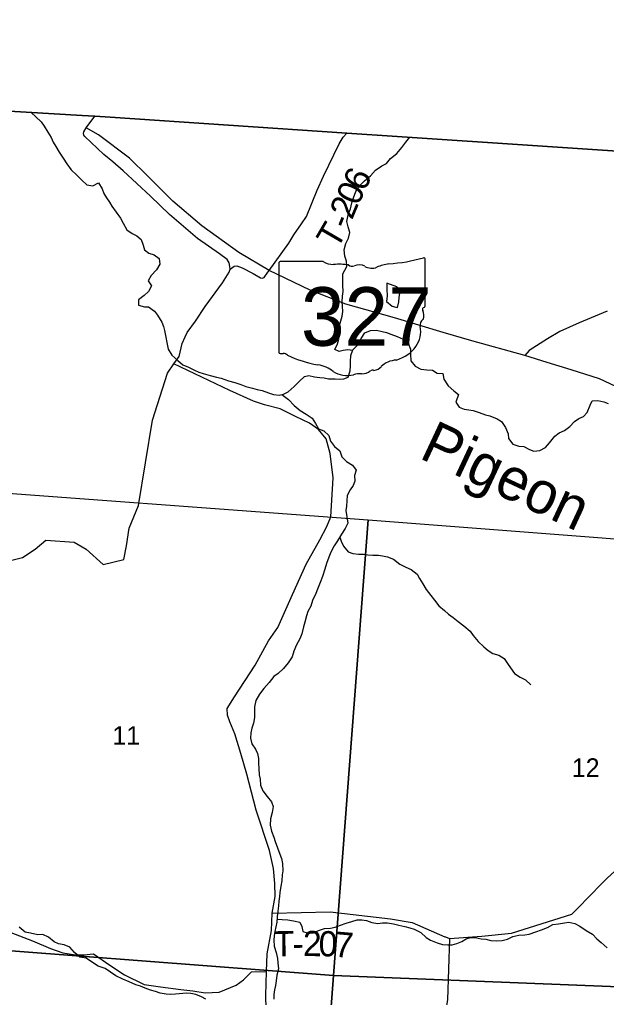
# Model space of a CAD drawing. Extents: x 1715311 to 2083412, y 146837 to 553079.
# Drawn here: x 1915835 to 1922803, y 428080 to 439699 of the extents above; entities that cross this region are included whole.
import ezdxf

# ---------------------------------------------------------------- set-up
doc = ezdxf.new("R2010")
doc.units = 0
for name, color, linetype in [('GM_X_Adjacent_County', 7, 'Continuous'), ('GM_X_County', 7, 'Continuous'), ('GM_X_County_Road', 7, 'Continuous'), ('GM_X_Minor_Lake', 7, 'Continuous'), ('GM_X_Minor_River', 7, 'Continuous'), ('GM_X_Minor_River_Text', 7, 'Continuous'), ('GM_X_Section', 7, 'Continuous'), ('GM_X_Section_Text', 7, 'Continuous'), ('GM_X_State_Location', 7, 'Continuous'), ('GM_X_State_Route', 7, 'Continuous'), ('GM_X_State_Shield', 7, 'Continuous'), ('GM_X_Township', 7, 'Continuous'), ('GM_X_Township_Road', 7, 'Continuous'), ('GM_X_Township_Road_Text', 7, 'Continuous'), ('GM_X_Township_ROW', 7, 'Continuous')]:
    doc.layers.add(name, color=color, linetype=linetype)

msp = doc.modelspace()

# ---------------------------------------------------------------- linework, layer by layer
at = {"layer": 'GM_X_Adjacent_County'}
msp.add_lwpolyline([(1939240, 431740), (1937007, 431780), (1935188, 432062), (1933981, 432224), (1933070, 432350), (1930633, 432708), (1930601, 432713), (1925579, 433318), (1925964, 437926), (1925495, 437967), (1920317, 438311), (1919719, 438351), (1916910, 438538), (1916727, 438551), (1916579, 438559), (1914913, 438660), (1911023, 438921), (1909600, 439016), (1904196, 439355), (1902162, 439491), (1899062, 439699)], dxfattribs=at)
at = {"layer": 'GM_X_County'}
msp.add_lwpolyline([(1899062, 439699), (1902162, 439491), (1904196, 439355), (1909600, 439016), (1911023, 438921), (1914913, 438660), (1916579, 438559), (1916727, 438551), (1916910, 438538), (1919719, 438351), (1920317, 438311), (1925495, 437967), (1925964, 437926), (1925579, 433318), (1930601, 432713), (1930633, 432708), (1933070, 432350), (1933981, 432224), (1935188, 432062), (1937007, 431780), (1939240, 431740)], dxfattribs=at)
at = {"layer": 'GM_X_County_Road'}
for points in [[(1918331, 436764), (1918325, 436807), (1918298, 436850), (1918210, 436916), (1917948, 437098), (1917616, 437384), (1917389, 437599), (1917066, 437901), (1916944, 438009), (1916837, 438097), (1916608, 438311), (1916597, 438326), (1916593, 438346), (1916598, 438364), (1916625, 438413)], [(1918764, 427942), (1918759, 428102), (1918765, 428389), (1918776, 428599), (1918826, 428877), (1918834, 429082), (1918871, 429281), (1918866, 429434), (1918850, 429612), (1918804, 429828), (1918643, 430305), (1918532, 430734), (1918461, 430980), (1918391, 431213), (1918331, 431355), (1918305, 431433), (1918298, 431515), (1918386, 431651), (1918633, 432029), (1918792, 432317), (1918900, 432475), (1919077, 432867), (1919236, 433227), (1919399, 433518), (1919485, 433674), (1919531, 433792), (1919558, 434254), (1919522, 434544), (1919476, 434716), (1919386, 434827), (1919279, 434905), (1919112, 434982), (1918931, 435073), (1918745, 435120), (1918612, 435165), (1918331, 435290), (1917666, 435607), (1917728, 435695), (1917767, 435851), (1917800, 435929), (1917823, 435982), (1917924, 436117), (1918040, 436289), (1918243, 436572), (1918323, 436697), (1918335, 436734), (1918331, 436764)]]:
    msp.add_lwpolyline(points, dxfattribs=at)
at = {"layer": 'GM_X_Minor_Lake'}
for points in [[(1920194, 436565), (1920194, 436497), (1920200, 436417), (1920190, 436349), (1920259, 436294), (1920301, 436282)], [(1920301, 436282), (1920323, 436276), (1920340, 436346), (1920344, 436398), (1920354, 436470), (1920316, 436522), (1920194, 436565)]]:
    msp.add_lwpolyline(points, dxfattribs=at)
at = {"layer": 'GM_X_Minor_River'}
for points in [[(1915968, 438597), (1916090, 438482), (1916126, 438432), (1916169, 438362), (1916211, 438296), (1916233, 438243), (1916265, 438191), (1916305, 438125), (1916354, 438051), (1916396, 437983), (1916446, 437912), (1916514, 437852), (1916574, 437792), (1916635, 437736), (1916706, 437725), (1916772, 437759), (1916815, 437689), (1916837, 437633), (1916867, 437581), (1916903, 437530), (1916931, 437480), (1916981, 437412), (1917032, 437340), (1917064, 437278), (1917108, 437201), (1917170, 437159), (1917226, 437131), (1917278, 437087), (1917301, 437019), (1917317, 436962), (1917369, 436922), (1917431, 436902), (1917493, 436860), (1917501, 436794), (1917460, 436724), (1917398, 436658), (1917360, 436596), (1917402, 436534), (1917367, 436468), (1917315, 436422), (1917245, 436370), (1917247, 436306), (1917317, 436284), (1917367, 436286), (1917437, 436236), (1917473, 436185), (1917524, 436103), (1917544, 436053), (1917556, 436003), (1917599, 435783), (1917643, 435713), (1917715, 435648), (1917773, 435598), (1917841, 435570), (1917910, 435533), (1917962, 435511), (1918016, 435495), (1918096, 435471), (1918174, 435450), (1918230, 435438), (1918316, 435408), (1918392, 435387), (1918462, 435361), (1918520, 435339), (1918602, 435321), (1918656, 435304), (1918716, 435292), (1918792, 435264), (1918850, 435246), (1918918, 435237), (1918970, 435247), (1919025, 435277), (1919097, 435339), (1919155, 435398), (1919219, 435458), (1919271, 435468), (1919335, 435454), (1919400, 435445), (1919452, 435441), (1919504, 435431), (1919582, 435431), (1919634, 435426), (1919686, 435430), (1919736, 435450), (1919762, 435526), (1919764, 435584), (1919765, 435636), (1919767, 435708), (1919793, 435776), (1919853, 435836), (1919892, 435908), (1919936, 435975), (1920000, 436003), (1920074, 436009), (1920142, 435993), (1920192, 435980), (1920244, 435962), (1920318, 435934), (1920390, 435900), (1920448, 435853), (1920476, 435783)], [(1919789, 435766), (1919731, 435776), (1919679, 435768), (1919629, 435757), (1919577, 435777), (1919611, 435845), (1919625, 435901), (1919602, 435959), (1919614, 436025), (1919642, 436091), (1919666, 436175), (1919675, 436229), (1919671, 436293), (1919667, 436345), (1919669, 436411), (1919676, 436469), (1919674, 436545), (1919672, 436609), (1919672, 436677), (1919719, 436765), (1919717, 436829), (1919697, 436889), (1919691, 436963), (1919710, 437037), (1919740, 437103), (1919758, 437169), (1919736, 437237), (1919719, 437301), (1919735, 437379), (1919763, 437449), (1919782, 437521), (1919798, 437581), (1919826, 437657), (1919868, 437721), (1919931, 437782), (1920001, 437844), (1920061, 437908), (1920135, 437960), (1920190, 437987), (1920240, 438049), (1920316, 438109), (1920372, 438177), (1920423, 438243), (1920469, 438302)], [(1920476, 435783), (1920476, 435725), (1920481, 435645), (1920531, 435579), (1920601, 435547), (1920669, 435536), (1920739, 435532), (1920795, 435498), (1920859, 435494), (1920873, 435427), (1920923, 435347), (1920992, 435287), (1921048, 435243), (1921014, 435153), (1921056, 435095), (1921114, 435068), (1921170, 435062), (1921222, 435056), (1921292, 435032), (1921366, 435001), (1921420, 434989), (1921506, 434957), (1921558, 434925), (1921605, 434852), (1921635, 434778), (1921641, 434720), (1921691, 434656), (1921763, 434630), (1921823, 434625), (1921889, 434591), (1921941, 434569), (1922013, 434579), (1922081, 434614), (1922129, 434668), (1922191, 434750), (1922244, 434788), (1922306, 434815), (1922368, 434865), (1922424, 434923), (1922474, 434959), (1922531, 434981), (1922573, 435032), (1922609, 435116), (1922635, 435168), (1922703, 435174), (1922773, 435158), (1922825, 435137)], [(1918948, 435243), (1919030, 435185), (1919096, 435114), (1919166, 435056), (1919236, 435012), (1919308, 434964), (1919347, 434899), (1919383, 434835), (1919449, 434813), (1919507, 434757), (1919527, 434691), (1919573, 434626), (1919636, 434576), (1919662, 434504), (1919716, 434450), (1919788, 434403), (1919832, 434347), (1919812, 434283), (1919817, 434215), (1919797, 434163), (1919759, 434111), (1919725, 434046), (1919720, 433982), (1919718, 433916), (1919710, 433864), (1919722, 433789), (1919733, 433717), (1919699, 433651), (1919657, 433584), (1919609, 433506), (1919572, 433448), (1919532, 433370), (1919506, 433312), (1919479, 433236), (1919459, 433170), (1919433, 433082), (1919406, 433010), (1919372, 432933), (1919354, 432881), (1919314, 432795), (1919293, 432731), (1919259, 432665), (1919243, 432613), (1919223, 432539), (1919206, 432485), (1919186, 432401), (1919162, 432341), (1919125, 432269), (1919093, 432193), (1919073, 432127), (1919025, 432056), (1918968, 431990), (1918904, 431930), (1918854, 431892), (1918798, 431822), (1918737, 431751), (1918683, 431683), (1918641, 431607), (1918626, 431533), (1918626, 431479), (1918626, 431405), (1918612, 431339), (1918591, 431279), (1918581, 431223), (1918577, 431159), (1918593, 431093), (1918636, 431029), (1918660, 430977), (1918670, 430919), (1918670, 430862), (1918674, 430800), (1918681, 430724), (1918691, 430672), (1918697, 430604), (1918725, 430536), (1918776, 430468), (1918828, 430406), (1918846, 430348), (1918834, 430278), (1918814, 430202), (1918811, 430126), (1918825, 430056), (1918853, 429983), (1918871, 429933), (1918896, 429857), (1918926, 429781), (1918946, 429731), (1918956, 429671), (1918959, 429585), (1918953, 429535), (1918947, 429467), (1918937, 429401), (1918924, 429329), (1918920, 429279), (1918914, 429223), (1918908, 429169), (1918900, 429107), (1918895, 429039), (1918889, 428973), (1918879, 428919), (1918865, 428863)], [(1919636, 433550), (1919655, 433500), (1919680, 433441), (1919738, 433373), (1919792, 433353), (1919858, 433349), (1919918, 433346), (1919972, 433338), (1920030, 433336), (1920096, 433334), (1920146, 433328), (1920204, 433315), (1920274, 433289), (1920350, 433229), (1920422, 433192), (1920484, 433164), (1920554, 433110), (1920584, 433058), (1920624, 432994), (1920661, 432929), (1920717, 432855), (1920763, 432801), (1920813, 432735), (1920879, 432676), (1920930, 432634), (1920982, 432594), (1921042, 432546), (1921112, 432495), (1921184, 432433), (1921220, 432381), (1921280, 432311), (1921347, 432246), (1921401, 432204), (1921455, 432168), (1921525, 432148), (1921589, 432107), (1921627, 432047), (1921663, 431997), (1921711, 431929), (1921778, 431887), (1921842, 431852), (1921904, 431794)], [(1918893, 429011), (1918951, 429005), (1919019, 429002), (1919089, 428990), (1919161, 428976), (1919187, 428922), (1919197, 428862), (1919251, 428847), (1919323, 428849), (1919385, 428877), (1919455, 428901), (1919525, 428902), (1919581, 428916), (1919644, 428938), (1919712, 428964), (1919782, 428983), (1919844, 429001), (1919900, 429001), (1919954, 428993), (1920016, 428972), (1920088, 428960), (1920146, 428968), (1920202, 428966), (1920276, 428955), (1920340, 428939), (1920410, 428925), (1920468, 428907), (1920520, 428890), (1920600, 428850), (1920662, 428792), (1920716, 428762), (1920792, 428729), (1920856, 428711), (1920922, 428707), (1920972, 428706), (1921028, 428722), (1921088, 428744), (1921138, 428778), (1921190, 428794), (1921244, 428791), (1921317, 428777), (1921371, 428771), (1921429, 428757), (1921503, 428752), (1921567, 428758), (1921629, 428774), (1921691, 428804), (1921763, 428821), (1921833, 428825), (1921885, 428833), (1921967, 428859), (1922032, 428884), (1922102, 428912), (1922166, 428946), (1922236, 428954), (1922306, 428967), (1922358, 428973), (1922430, 428957), (1922488, 428927), (1922564, 428874), (1922638, 428832), (1922688, 428778), (1922742, 428734), (1922813, 428671)], [(1918047, 428058), (1917995, 428088), (1917929, 428114), (1917869, 428126), (1917815, 428131), (1917685, 428121), (1917631, 428117), (1917575, 428118), (1917505, 428130), (1917447, 428150), (1917391, 428168), (1917327, 428191), (1917271, 428215), (1917217, 428231), (1917137, 428267), (1917061, 428298), (1916977, 428338), (1916915, 428380), (1916851, 428425), (1916767, 428453), (1916699, 428497), (1916627, 428546), (1916549, 428558), (1916486, 428616), (1916432, 428678), (1916364, 428705), (1916296, 428719), (1916244, 428739), (1916178, 428795), (1916110, 428830), (1916052, 428826), (1915966, 428842), (1915900, 428855), (1915828, 428917)], [(1918865, 428863), (1918858, 428813), (1918854, 428761), (1918858, 428689), (1918882, 428615), (1918897, 428543), (1918901, 428493), (1918909, 428420), (1918891, 428343), (1918882, 428279), (1918872, 428223), (1918862, 428169), (1918854, 428115), (1918852, 428059)]]:
    msp.add_lwpolyline(points, dxfattribs=at)
at = {"layer": 'GM_X_Section'}
for points in [[(1914624, 434151), (1919974, 433754), (1919561, 428339), (1914281, 428745)], [(1919974, 433754), (1925578, 433325), (1925145, 428119), (1919561, 428339)], [(1914281, 428745), (1919561, 428339), (1919164, 422999), (1913920, 423360)], [(1919561, 428339), (1925145, 428119), (1925090, 427469), (1924698, 422716), (1924694, 422668), (1919164, 422999)]]:
    msp.add_lwpolyline(points, close=True, dxfattribs=at)
at = {"layer": 'GM_X_State_Route'}
msp.add_lwpolyline([(1922983, 435309), (1922721, 435430), (1922386, 435536), (1922100, 435625), (1921833, 435708), (1921207, 435882), (1920863, 435982), (1920287, 436157), (1919710, 436319), (1919286, 436483), (1918797, 436718), (1918440, 436930), (1917997, 437248), (1917655, 437540), (1917359, 437838), (1917141, 438054), (1916772, 438328), (1916625, 438413), (1916727, 438551)], dxfattribs=at)
at = {"layer": 'GM_X_State_Shield'}
for p, q in [((1918912, 436805), (1918912, 435749)), ((1919439, 436823), (1918929, 436823)), ((1920652, 436297), (1920652, 436850)), ((1920652, 436297), (1920652, 436297))]:
    msp.add_line(p, q, dxfattribs=at)
for centre, major_axis, start_param, end_param in [((1918932, 436808), (20.2, 0), 1.712693, 3.28349), ((1919560, 436946), (196, 0), 4.042523, 4.731795), ((1919625, 436230), (702, 0), 1.404758, 1.657858), ((1919784, 436813), (56.4, 0), 3.836095, 5.185415), ((1919867, 436691), (117, 0), 0.950623, 2.079405), ((1920018, 436858), (141, 0), 4.081561, 5.145723), ((1920268, 436501), (371, 0), 1.699011, 2.107814), ((1920032, 438264), (1845, 0), 4.814394, 5.042369), ((1920633, 436852), (19.4, 0), 6.141152, 7.989035), ((1920631, 436295), (20.7, 0), 5.05454, 6.418171), ((1920648, 436256), (30, 0), 1.883978, 3.671073), ((1920457, 436186), (180, 0), 5.934695, 6.695948), ((1920722, 436066), (131, 0), 2.387724, 3.262537), ((1920136, 435995), (462, 0), 5.101752, 6.440018), ((1918932, 435746), (20.3, 0), 3.00124, 4.508301), ((1918935, 435854), (155, 0), 4.665946, 4.897461), ((1918967, 435688), (56, 0), 0.519207, 1.627899), ((1919673, 436637), (1333, 0), 4.195997, 4.488961), ((1919276, 435274), (417, 0), 0.823519, 1.323587), ((1920330, 435452), (253, 0), 1.647645, 2.488434), ((1919727, 435682), (265, 0), 4.026481, 4.996735), ((1919880, 435317), (217, 0), 1.495662, 1.94098), ((1919899, 435603), (141, 0), 4.691044, 5.507374), ((1920027, 435501), (39.7, 0), 1.147584, 2.315152), ((1920010, 435646), (149, 0), 4.937069, 5.64225)]:
    msp.add_ellipse(centre, major_axis=major_axis, ratio=0.8, start_param=start_param, end_param=end_param, dxfattribs=at)
at = {"layer": 'GM_X_Township'}
msp.add_lwpolyline([(1899062, 439699), (1902162, 439491), (1904196, 439355), (1909600, 439016), (1911023, 438921), (1914913, 438660), (1916579, 438559), (1916727, 438551), (1916910, 438538), (1919719, 438351), (1920317, 438311), (1925495, 437967), (1925964, 437926), (1925579, 433318), (1925577, 433238), (1925097, 427457), (1925048, 426885), (1924685, 422525), (1924378, 418834), (1924228, 417035), (1924151, 416266), (1923714, 411909), (1923575, 409917), (1923291, 406654)], dxfattribs=at)
at = {"layer": 'GM_X_Township_Road'}
for points in [[(1918784, 436698), (1918797, 436718), (1919032, 437044), (1919093, 437142), (1919182, 437273), (1919242, 437360), (1919367, 437671), (1919443, 437839), (1919628, 438221), (1919677, 438301), (1919719, 438351)], [(1918335, 436734), (1918382, 436770), (1918413, 436772), (1918479, 436748), (1918607, 436680), (1918696, 436629), (1918716, 436627), (1918739, 436635), (1918784, 436698)], [(1922811, 436236), (1922671, 436176), (1922481, 436096), (1922252, 435994), (1922104, 435906), (1921885, 435765), (1921833, 435708)], [(1915626, 433250), (1915869, 433308), (1916019, 433408), (1916146, 433512), (1916483, 433491), (1916626, 433408), (1916829, 433226), (1917072, 433285), (1917104, 433445), (1917137, 433655), (1917245, 433924), (1917413, 434938), (1917592, 435499), (1917666, 435607)], [(1920886, 428802), (1920892, 428800), (1920938, 428780), (1921322, 428807), (1921676, 428842), (1922391, 429071), (1922672, 429354)], [(1918834, 429082), (1919523, 429099), (1920240, 429013), (1920497, 428970), (1920886, 428802)], [(1915680, 428870), (1915988, 428752), (1916200, 428661), (1916348, 428611), (1916498, 428587), (1916598, 428585), (1916714, 428598), (1916908, 428462), (1917080, 428347), (1917316, 428235), (1917510, 428208), (1917750, 428176), (1917894, 428160), (1918038, 428133), (1918206, 428143), (1918405, 428227), (1918495, 428289), (1918587, 428383), (1918765, 428389)], [(1920938, 428780), (1920916, 428051), (1920815, 427437), (1920890, 426981), (1920783, 426309)]]:
    msp.add_lwpolyline(points, dxfattribs=at)
at = {"layer": 'GM_X_Township_ROW'}
msp.add_lwpolyline([(1922672, 429354), (1922679, 429361), (1922812, 429496), (1923272, 429919), (1923392, 430235)], dxfattribs=at)

# ---------------------------------------------------------------- texts
at = {"layer": 'GM_X_Minor_River_Text'}
msp.add_text('Pigeon', height=500, rotation=335.0021, dxfattribs=at).set_placement((1920566, 434494))
at = {"layer": 'GM_X_Section_Text'}
for s, p in [('11', (1916937, 431082)), ('12', (1922393, 430700))]:
    msp.add_text(s, height=221, rotation=0, dxfattribs=at).set_placement(p)
at = {"layer": 'GM_X_State_Location'}
for s in ['s', 'r']:
    msp.add_text(s, height=1, dxfattribs=at).set_placement((1919762, 436207))
msp.add_text('327', height=1, rotation=0, dxfattribs=at).set_placement((1919409, 436134))
at = {"layer": 'GM_X_State_Shield'}
msp.add_text('327', height=696.1, dxfattribs=at).set_placement((1919176, 435823))
at = {"layer": 'GM_X_Township_Road_Text'}
for s, rotation, p in [('6', 64.2308, (1919930, 437644)), ('0', 64.9526, (1919853, 437477)), ('2', 67.1936, (1919782, 437310)), ('-', 68.4902, (1919738, 437197)), ('T', 59.7448, (1919603, 436958)), ('T', 0.7286, (1918853, 428567)), ('2', 359.8439, (1919199, 428571)), ('0', 358.397, (1919382, 428571)), ('7', 355.0501, (1919562, 428566)), ('-', 0.5308, (1919077, 428570))]:
    msp.add_text(s, height=300, rotation=rotation, dxfattribs=at).set_placement(p)

doc.saveas('drawing.dxf')
